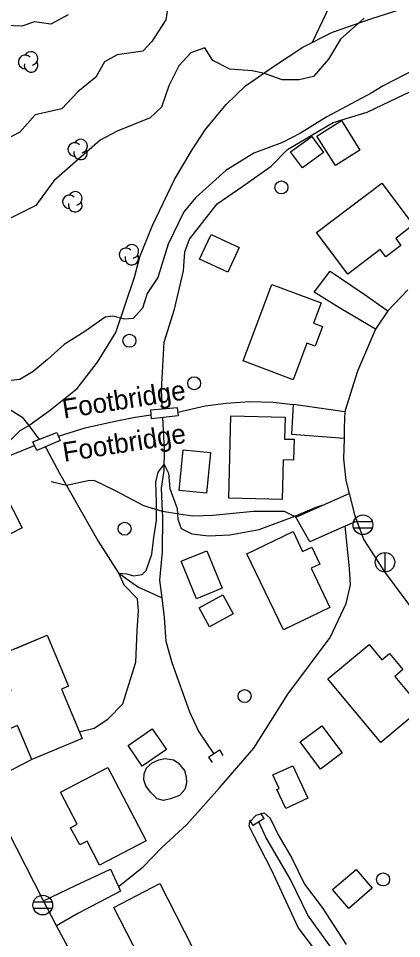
# Model space of a CAD drawing. Extents: x 646142 to 649934, y 5874075 to 5876351.
# Drawn here: x 647227 to 647286.1, y 5874712.1 to 5874854.1 of the extents above; entities that cross this region are included whole.
import ezdxf

# ---------------------------------------------------------------- set-up
doc = ezdxf.new("R2010")
doc.units = 0
for name, color, linetype in [('Niveau 1', 7, 'Continuous'), ('Niveau 19', 7, 'Continuous'), ('Niveau 2', 7, 'Continuous'), ('Niveau 21', 7, 'Continuous'), ('Niveau 22', 7, 'Continuous'), ('Niveau 26', 7, 'Continuous'), ('Niveau 31', 7, 'Continuous'), ('Niveau 36', 7, 'Continuous'), ('Niveau 4', 7, 'Continuous'), ('Niveau 44', 7, 'Continuous')]:
    doc.layers.add(name, color=color, linetype=linetype)

msp = doc.modelspace()

# ---------------------------------------------------------------- linework, layer by layer
at = {"layer": 'Niveau 1'}
for points in [[(647234.61, 5874854.66), (647231.96, 5874853.24), (647229.43, 5874853.57), (647227.51, 5874852.92), (647225.12, 5874853.03)], [(647275.06, 5874707.32), (647270.11, 5874713.86), (647266.06, 5874722.65), (647263.35, 5874727.94), (647262.58, 5874729.48), (647262.66, 5874730.16), (647263.65, 5874731.16), (647264.9, 5874731.55), (647265.78, 5874730.7), (647266.99, 5874728.27), (647269.15, 5874724.57), (647271.09, 5874720.54), (647273.85, 5874716.95), (647277.54, 5874711.22)]]:
    msp.add_lwpolyline(points, dxfattribs=at)
at = {"layer": 'Niveau 19'}
for points in [[(647282.04, 5874806.15), (647276.68, 5874809.35), (647272.57, 5874811.86), (647275.05, 5874815.14), (647280.32, 5874811.58), (647283.98, 5874809.02)], [(647277.2, 5874789.31), (647269.15, 5874789.93), (647269.38, 5874794.62), (647277.34, 5874793.44)], [(647279.2, 5874776.55), (647277.37, 5874775.76), (647271.9, 5874773.38), (647269.77, 5874777.14), (647277.99, 5874780.82)], [(647229.01, 5874739.76), (647224.55, 5874737.45), (647221.39, 5874735.91)], [(647230.82, 5874717.99), (647235.75, 5874720.35), (647241.19, 5874722.83), (647242.39, 5874720.16), (647242.7, 5874719.47), (647236.12, 5874716.02), (647232.85, 5874714.1)]]:
    msp.add_lwpolyline(points, dxfattribs=at)
at = {"layer": 'Niveau 2'}
for points in [[(647250.02, 5874855.88), (647249.69, 5874853.88), (647247.52, 5874850.53), (647246.15, 5874849.07), (647242.19, 5874848.5), (647240.26, 5874847.44), (647238.92, 5874845.05), (647236.12, 5874842.8), (647233.64, 5874840.17), (647229.54, 5874839.25), (647227.18, 5874836.58), (647223.91, 5874834.86)], [(647301.22, 5874856.54), (647299.43, 5874853.4), (647297.89, 5874851.27), (647295.23, 5874849.26), (647292.86, 5874847.86), (647288.11, 5874846.23), (647283.22, 5874843.71), (647281.4, 5874842.6), (647274.57, 5874838.95), (647270.5, 5874836.4), (647267.73, 5874834.96), (647263.27, 5874833.3), (647258.98, 5874830.66), (647254.31, 5874826.48), (647252.48, 5874824.26), (647250.06, 5874819.3), (647248.47, 5874814.14), (647246.85, 5874811.65), (647246.13, 5874809.43)], [(647280.29, 5874854.17), (647276.65, 5874850.91), (647274.8, 5874847.82), (647272.5, 5874845.15), (647270.27, 5874844.64), (647267.65, 5874844.62), (647264.92, 5874845.63), (647263.01, 5874846.02), (647259.6, 5874846.26), (647256.95, 5874847.63), (647255.71, 5874849.59), (647253.57, 5874848.8), (647251.72, 5874846.82), (647250.17, 5874843.7), (647249.04, 5874840.4), (647247.28, 5874838.77), (647242.17, 5874836.7), (647239.56, 5874835.34), (647232.43, 5874829.05), (647229.66, 5874825.24), (647223.54, 5874822.19)], [(647246.13, 5874809.43), (647244.66, 5874807.83), (647243.32, 5874807.69), (647241.52, 5874808.16), (647240.36, 5874808.04), (647237.19, 5874805.81), (647234, 5874803.8), (647231.42, 5874801.51), (647229.21, 5874799.66), (647227.17, 5874798.41), (647224.05, 5874798.05)], [(647236.35, 5874744.04), (647238.64, 5874744.62), (647240.78, 5874746), (647243.07, 5874748.38), (647244, 5874751.34), (647245.07, 5874754.77), (647245.28, 5874759.64), (647245.5, 5874762.7), (647245.32, 5874764.55), (647243.29, 5874766.68), (647242.46, 5874768.53), (647243.7, 5874768.42), (647244.7, 5874768.11), (647246.03, 5874768.33), (647246.67, 5874768.92), (647247.53, 5874771.46), (647247.83, 5874774.03), (647248.27, 5874776.67), (647248.25, 5874779.47), (647248.18, 5874782.55), (647248.52, 5874784.13), (647249.46, 5874785.3), (647250.12, 5874783.96), (647250.31, 5874781.56), (647251.43, 5874778.49), (647251.54, 5874776.83), (647252.09, 5874775.4), (647253.73, 5874774.6), (647256.28, 5874774.3), (647259.6, 5874774.45), (647264.12, 5874775.27), (647269.6, 5874777.33), (647273.15, 5874778.79), (647274.23, 5874779.14)]]:
    msp.add_lwpolyline(points, dxfattribs=at)
at = {"layer": 'Niveau 21'}
for points in [[(647287.05, 5874812.24), (647283.98, 5874809.02), (647282.04, 5874806.15), (647279.29, 5874799.7), (647277.34, 5874793.44), (647277.24, 5874790.98), (647277.2, 5874789.31), (647277.14, 5874786.18), (647277.47, 5874782.83), (647277.99, 5874780.82), (647278.82, 5874777.59), (647279.2, 5874776.55), (647280.27, 5874773.65), (647283.47, 5874768.71), (647287.94, 5874762.73)], [(647239.19, 5874702.28), (647232.85, 5874714.1), (647232.04, 5874715.6), (647230.82, 5874717.99), (647225.33, 5874728.75), (647221.39, 5874735.91), (647220.02, 5874738.4), (647218.71, 5874740.85), (647213.96, 5874749.73), (647212.87, 5874751.78), (647211.08, 5874755.17), (647208.84, 5874758.8), (647206.45, 5874761.6), (647201.22, 5874765.87)]]:
    msp.add_lwpolyline(points, dxfattribs=at)
at = {"layer": 'Niveau 22'}
for points in [[(647272.33, 5874850.44), (647274.43, 5874854.87), (647275.61, 5874857.61), (647276.71, 5874860.97), (647277.93, 5874864.63), (647279.18, 5874867.56), (647280.13, 5874869.55), (647282.14, 5874873.53), (647284.87, 5874879.43), (647286.76, 5874883.15), (647288.8, 5874886.8), (647290.28, 5874888.36), (647292.89, 5874891.73), (647294.88, 5874894.5), (647298.68, 5874901.45)], [(647222.4, 5874785.14), (647225.54, 5874788.83), (647227.24, 5874790.51), (647228.54, 5874791.28), (647231.93, 5874793.71), (647236.04, 5874797.03), (647239.15, 5874801.06), (647241.97, 5874805.65), (647244.85, 5874814.21), (647245.71, 5874817.32), (647247.58, 5874822.04), (647251.06, 5874829.25), (647253.76, 5874833.82), (647255.78, 5874836.93), (647259.01, 5874840.85), (647262, 5874843.7), (647266.47, 5874846.82), (647270.85, 5874849.69), (647275.41, 5874852), (647281.5, 5874854.11), (647289.42, 5874856.63)], [(647251.54, 5874793.38), (647255.78, 5874794.32), (647259.01, 5874794.75), (647262.62, 5874794.99), (647266.26, 5874794.89), (647269.37, 5874794.55)], [(647233.13, 5874789.64), (647237.28, 5874790.92), (647241.62, 5874791.93), (647244.95, 5874792.61), (647247.45, 5874792.97)], [(647208.15, 5874774.49), (647211.59, 5874777.51), (647216.69, 5874781.51), (647222.4, 5874785.14), (647223.41, 5874785.78), (647229.45, 5874788.23)], [(647269.77, 5874777.14), (647268.04, 5874778.02), (647263.23, 5874778.01), (647256.97, 5874777.4), (647253.93, 5874777.33), (647252.38, 5874777.53), (647249.19, 5874778.05), (647246.29, 5874778.93), (647243.69, 5874780.31), (647241.83, 5874781.29), (647238.63, 5874782.84), (647237.71, 5874782.75), (647234.39, 5874782.05), (647231.99, 5874782.63)], [(647242.39, 5874720.16), (647246.2, 5874723.22), (647249.07, 5874726.2), (647252.94, 5874729.74), (647258, 5874735.38), (647263.26, 5874741.51), (647268.52, 5874749.87), (647275.04, 5874758.57), (647277.55, 5874763.84), (647278.2, 5874766.71), (647278.06, 5874769.26), (647277.37, 5874775.76)]]:
    msp.add_lwpolyline(points, dxfattribs=at)
at = {"layer": 'Niveau 26'}
for p, q in [((647256.28, 5874740.13), (647257.97, 5874741.24)), ((647257.97, 5874741.24), (647258.52, 5874740.4)), ((647256.28, 5874740.13), (647256.83, 5874739.3)), ((647263.19, 5874729.58), (647262.65, 5874730.42)), ((647264.89, 5874730.67), (647263.19, 5874729.58)), ((647264.89, 5874730.67), (647264.35, 5874731.51))]:
    msp.add_line(p, q, dxfattribs=at)
for points in [[(647247.49, 5874792.33), (647247.41, 5874793.73), (647251.47, 5874794.07), (647251.6, 5874792.8), (647247.49, 5874792.33)], [(647229.79, 5874787.46), (647229.19, 5874788.8), (647232.91, 5874790.22), (647233.39, 5874788.98), (647229.79, 5874787.46)]]:
    msp.add_lwpolyline(points, dxfattribs=at)
at = {"layer": 'Niveau 31'}
for points in [[(647276.81, 5874838.35), (647279.66, 5874833.81), (647275.86, 5874831.42), (647273, 5874835.96), (647276.81, 5874838.35)], [(647272.21, 5874835.92), (647274.04, 5874833.43), (647270.79, 5874831.05), (647268.96, 5874833.54), (647272.21, 5874835.92)], [(647272.93, 5874821.07), (647283.02, 5874828.69), (647287.89, 5874822.24), (647285.17, 5874820.18), (647285.99, 5874819.09), (647283.66, 5874817.33), (647282.8, 5874818.47), (647277.77, 5874814.67), (647272.93, 5874821.07)], [(647256.68, 5874820.79), (647261.02, 5874818.77), (647259.25, 5874814.94), (647254.9, 5874816.95), (647256.68, 5874820.79)], [(647261.62, 5874801.26), (647266.04, 5874813.08), (647273.65, 5874810.23), (647272.48, 5874807.11), (647273.87, 5874806.59), (647272.73, 5874803.55), (647271.46, 5874804.02), (647269.35, 5874798.37), (647261.62, 5874801.26)], [(647259.44, 5874780.09), (647259.74, 5874792.79), (647268.11, 5874792.59), (647268.03, 5874789.21), (647269.5, 5874789.18), (647269.42, 5874785.98), (647267.82, 5874786.02), (647267.68, 5874779.89), (647259.44, 5874780.09)], [(647256.6, 5874787.16), (647256, 5874780.87), (647251.78, 5874781.27), (647252.37, 5874787.56), (647256.6, 5874787.16)], [(647224.68, 5874781.15), (647227.52, 5874775.5), (647223.56, 5874773.51), (647220.72, 5874779.16), (647224.68, 5874781.15)], [(647267.84, 5874759.8), (647262.22, 5874771.52), (647269.35, 5874774.94), (647270.81, 5874771.87), (647272.23, 5874772.55), (647273.49, 5874769.93), (647272.13, 5874769.28), (647275.02, 5874763.24), (647267.84, 5874759.8)], [(647254.42, 5874764.58), (647252.09, 5874770.36), (647256.05, 5874771.96), (647258.39, 5874766.19), (647254.42, 5874764.58)], [(647254.86, 5874763.17), (647258.52, 5874765.16), (647260.11, 5874762.24), (647256.45, 5874760.24), (647254.86, 5874763.17)], [(647226.64, 5874756.97), (647231.38, 5874758.95), (647234.68, 5874751.07), (647233.59, 5874750.62), (647236.78, 5874743.01), (647229.01, 5874739.76), (647226.82, 5874745), (647225.02, 5874744.25), (647223.89, 5874746.96), (647224.93, 5874747.39), (647224.01, 5874749.6), (647225.82, 5874750.35), (647223.58, 5874755.69), (647231.38, 5874758.95)], [(647282.86, 5874742.41), (647274.68, 5874752.21), (647281.06, 5874757.53), (647283.03, 5874755.16), (647284.2, 5874756.14), (647286.28, 5874753.65), (647285.02, 5874752.6), (647289.14, 5874747.66), (647282.86, 5874742.41)], [(647243.88, 5874741.91), (647247.6, 5874744.5), (647249.79, 5874741.34), (647246.07, 5874738.75), (647243.88, 5874741.91)], [(647273.55, 5874738.3), (647270.44, 5874742.49), (647273.78, 5874744.98), (647276.89, 5874740.79), (647273.55, 5874738.3)], [(647247.34, 5874734.73), (647246.6, 5874735.71), (647246.33, 5874736.62), (647246.36, 5874737.56), (647246.74, 5874738.47), (647247.6, 5874739.26), (647248.61, 5874739.71), (647249.58, 5874739.92), (647250.89, 5874739.7), (647251.59, 5874739.24), (647252.58, 5874738.05), (647252.86, 5874737.09), (647252.9, 5874736.1), (647252.64, 5874735.14), (647251.79, 5874734.23), (647250.44, 5874733.69), (647249.35, 5874733.47), (647248.38, 5874733.72), (647247.34, 5874734.73)], [(647269.28, 5874738.81), (647271.6, 5874733.79), (647268.21, 5874732.22), (647266.85, 5874735.16), (647267.17, 5874735.3), (647266.2, 5874737.39), (647269.28, 5874738.81)], [(647240.73, 5874738.54), (647246.65, 5874727.24), (647239.49, 5874723.48), (647237.55, 5874727.18), (647236.41, 5874726.58), (647235.01, 5874729.25), (647236.03, 5874729.79), (647233.44, 5874734.72), (647240.73, 5874738.54)], [(647281.55, 5874719.9), (647277.93, 5874716.79), (647275.44, 5874719.7), (647279.05, 5874722.81), (647281.55, 5874719.9)], [(647246.67, 5874707.2), (647241.66, 5874716.96), (647248.78, 5874720.62), (647253.79, 5874710.85), (647254.53, 5874709.41), (647251.8, 5874708.01), (647251.07, 5874709.45), (647246.67, 5874707.2)]]:
    msp.add_lwpolyline(points, dxfattribs=at)
at = {"layer": 'Niveau 36'}
for p, q in [((647281.56, 5874776.44), (647278.68, 5874776.44)), ((647278.68, 5874775.52), (647281.56, 5874775.52)), ((647283.53, 5874768.69), (647283.53, 5874771.69)), ((647232.16, 5874717.75), (647229.28, 5874717.75)), ((647229.28, 5874716.83), (647232.16, 5874716.83))]:
    msp.add_line(p, q, dxfattribs=at)
for centre, radius in [((647267.54, 5874828.03), 1), ((647244.09, 5874804.38), 1), ((647254.08, 5874797.82), 1), ((647280.12, 5874775.99), 1.52), ((647243.34, 5874775.38), 1), ((647283.52, 5874770.2), 1.5), ((647261.86, 5874749.55), 1), ((647283.23, 5874721.26), 1), ((647230.72, 5874717.3), 1.52)]:
    msp.add_circle(centre, radius, dxfattribs=at)
at = {"layer": 'Niveau 4'}
for points in [[(647249.17, 5874793.87), (647249.03, 5874796.78), (647249.46, 5874804.17), (647251.06, 5874809.23), (647252.45, 5874815.19), (647252.63, 5874818.12), (647253.37, 5874820.06), (647257.63, 5874825.49), (647261.57, 5874828.21), (647265.94, 5874831.32), (647268.49, 5874833.9), (647275.55, 5874838.03), (647280.78, 5874839.66), (647286.59, 5874842.45), (647295.65, 5874846.6), (647301.96, 5874849.77)], [(647119.3, 5874795.65), (647128.54, 5874795.52), (647138.59, 5874795.46), (647144.3, 5874794.51), (647152.51, 5874794.16), (647162.98, 5874794.73), (647172.45, 5874795.9), (647181.56, 5874797.14), (647192.53, 5874799.74), (647197.25, 5874800.44), (647201.92, 5874800.55), (647207.35, 5874800.04), (647213.1, 5874798.74), (647221.9, 5874796.12), (647227.52, 5874792.59), (647228.54, 5874791.28), (647230.16, 5874789.17)], [(647257.12, 5874740.68), (647254.77, 5874744.19), (647253.42, 5874747.1), (647250.67, 5874754.67), (647249.75, 5874757.97), (647249.5, 5874761.69), (647249.13, 5874764.74), (647248.8, 5874767.46), (647249.19, 5874771.82), (647249.22, 5874777.31), (647249.19, 5874778.05), (647249.03, 5874781.61), (647249.46, 5874784.34), (647249.48, 5874787.61), (647249.24, 5874792.53)], [(647231.07, 5874788), (647231.29, 5874787.72), (647233.3, 5874783.95), (647234.39, 5874782.05), (647236.71, 5874777.99), (647239.27, 5874773.46), (647242.33, 5874768.63), (647243.6, 5874767.7), (647245.49, 5874766.37), (647249.13, 5874764.74)], [(647290.29, 5874700.72), (647287.04, 5874701.46), (647284.48, 5874702.38), (647282.59, 5874703.6), (647275.3, 5874710.62), (647271.61, 5874715.76), (647268.94, 5874721.24), (647265.11, 5874727.77), (647264.05, 5874730.13)]]:
    msp.add_lwpolyline(points, dxfattribs=at)
at = {"layer": 'Niveau 44'}
for centre, start, end in [((647228.01, 5874847.4), 44.1154, 269.804), ((647228.91, 5874847.93), 282.2692, 149.7263), ((647228.91, 5874846.88), 166.9369, 29.6212), ((647236.55, 5874834.41), 282.2692, 149.7263), ((647235.65, 5874833.88), 44.1154, 269.804), ((647236.55, 5874833.36), 166.9369, 29.6212), ((647234.83, 5874825.82), 44.1154, 269.804), ((647235.73, 5874826.35), 282.2692, 149.7263), ((647235.73, 5874825.3), 166.9369, 29.6212), ((647243.56, 5874817.64), 44.1154, 269.804), ((647244.46, 5874818.17), 282.2692, 149.7263), ((647244.46, 5874817.12), 166.9369, 29.6212)]:
    msp.add_arc(centre, 1.05, start, end, dxfattribs=at)

# ---------------------------------------------------------------- texts
at = {"layer": 'Niveau 26'}
for p in [(647233.98, 5874792.37), (647234.02, 5874785.68)]:
    msp.add_text('Footbridge', height=3, rotation=8.9405, dxfattribs=at).set_placement(p)

doc.saveas('drawing.dxf')
